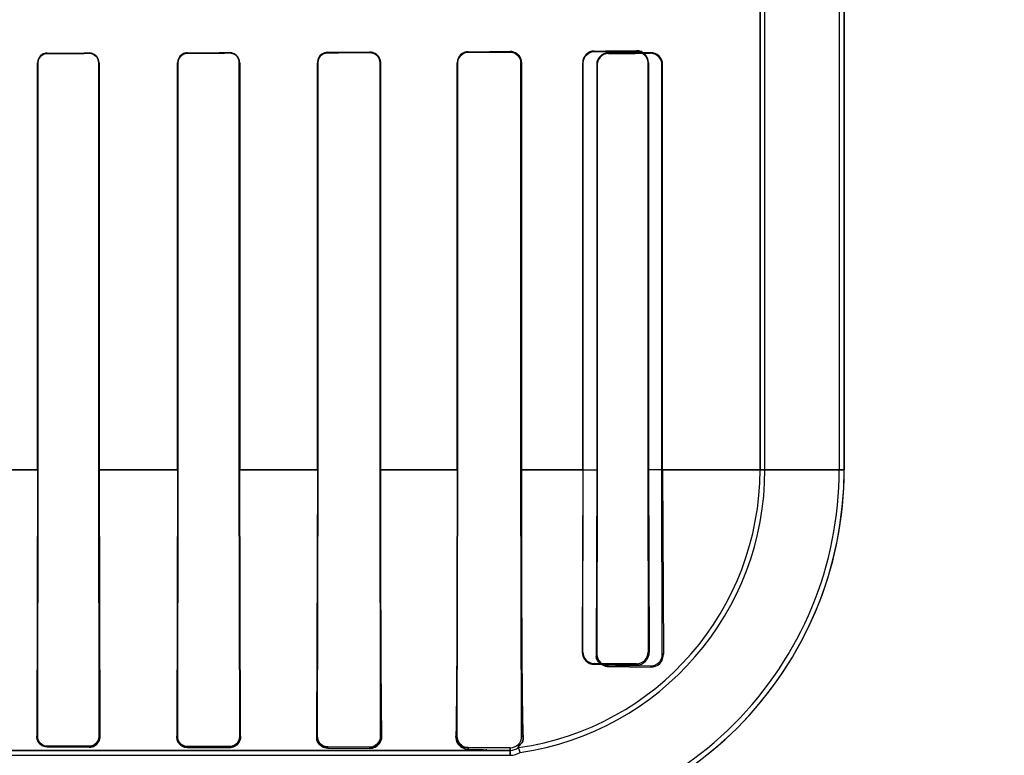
# Model space of a CAD drawing. Header units: millimetres. Extents: x 0 to 297, y 0 to 210.
# Tile 431 of 499: x 242.733 to 242.979, y 157.09 to 157.274. Entities that reach past the tile are written whole.
import ezdxf

# ---------------------------------------------------------------- set-up
doc = ezdxf.new("R2010")
doc.units = ezdxf.units.MM
doc.header["$LTSCALE"] = 16.335
doc.layers.get('0').update_dxf_attribs({"linetype": 'CONTINUOUS'})
for name, color, linetype in [('AXES_REF', 7, 'CONTINUOUS'), ('INTFCLR_1', 7, 'CONTINUOUS'), ('INTFCLR_72935', 7, 'CONTINUOUS')]:
    doc.layers.add(name, color=color, linetype=linetype)

msp = doc.modelspace()

# ---------------------------------------------------------------- linework, layer by layer
at = {"color": 7, "linetype": 'Continuous'}
for radius in [6.787079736, 6.7865, 6.743039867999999]:
    msp.add_circle((241.4889109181, 154.7114647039), radius, dxfattribs=at)
for radius, start, end in [(6.72, 278.2771290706, 261.7228709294), (6.874, 113.0826918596, 346.8308908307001)]:
    msp.add_arc((241.4889109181, 154.7114647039), radius, start, end, dxfattribs=at)
at = {"layer": 'AXES_REF', "color": 9, "linetype": 'Continuous'}
msp.add_circle((241.4889109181, 154.7114647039), 4.150003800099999, dxfattribs=at)
msp.add_arc((241.4889109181, 154.7114647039), 6.191158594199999, 94.4118118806, 85.5881881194, dxfattribs=at)
at = {"layer": 'INTFCLR_1', "color": 6, "linetype": 'Continuous'}
for p, q in [((242.9379587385, 159.0304665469), (242.9379587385, 157.1614547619)), ((242.9391930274, 159.0304547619), (242.9391930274, 157.1614547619)), ((242.9181930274, 157.2787682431), (242.9181930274, 157.1614547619)), ((242.9194273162, 157.1614547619), (242.9194273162, 157.2787682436)), ((242.7379555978, 157.2629547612), (242.7379555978, 157.1614547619)), ((242.7380396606, 157.2629547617), (242.7380396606, 157.1614547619)), ((242.7532040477, 157.1614547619), (242.7532040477, 157.2629547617)), ((242.7532908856, 157.1614547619), (242.7532908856, 157.2629547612)), ((242.7728742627, 157.2629547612), (242.7728742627, 157.1614547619)), ((242.7729644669, 157.2629547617), (242.7729644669, 157.1614547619)), ((242.7882878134, 157.1614547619), (242.7882878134, 157.2629547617)), ((242.7883821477, 157.1614547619), (242.7883821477, 157.2629547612)), ((242.8077697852, 157.2629547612), (242.8077697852, 157.1614547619)), ((242.8078692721, 157.2629547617), (242.8078692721, 157.1614547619)), ((242.8233942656, 157.1614547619), (242.8233942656, 157.2629547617)), ((242.8235003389, 157.1614547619), (242.8235003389, 157.2629547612)), ((242.8426329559, 157.2629547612), (242.8426329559, 157.1614547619)), ((242.8427477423, 157.2629547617), (242.8427477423, 157.1614547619)), ((242.8585322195, 157.1614547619), (242.8585322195, 157.2629547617)), ((242.8586591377, 157.1614547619), (242.8586591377, 157.2629547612)), ((242.8774417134, 157.2624668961), (242.8774417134, 157.1614547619)), ((242.8775869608, 157.2624668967), (242.8775869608, 157.1614547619)), ((242.8937220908, 157.1614547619), (242.8937220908, 157.2624668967)), ((242.8938995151, 157.1614547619), (242.8938995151, 157.2624668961)), ((242.7379555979, 157.1614547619), (242.7377558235, 157.0949547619)), ((242.7380396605, 157.1614547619), (242.7379236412, 157.0949547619)), ((242.7533240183, 157.0949547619), (242.7532040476, 157.1614547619)), ((242.7532908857, 157.1614547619), (242.7534994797, 157.0949547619)), ((242.7728742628, 157.1614547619), (242.7726545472, 157.0949547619)), ((242.772964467, 157.1614547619), (242.7728396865, 157.0949547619)), ((242.7884185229, 157.0949547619), (242.7882878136, 157.1614547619)), ((242.7886162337, 157.0949547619), (242.7883821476, 157.1614547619)), ((242.8077697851, 157.1614547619), (242.8075164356, 157.0949547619)), ((242.8078692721, 157.1614547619), (242.8077311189, 157.0949547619)), ((242.8235420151, 157.0949547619), (242.8233942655, 157.1614547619)), ((242.8427477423, 157.1614547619), (242.8425871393, 157.0949547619)), ((242.8587110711, 157.0949547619), (242.8585322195, 157.1614547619)), ((242.8774417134, 157.1614547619), (242.8772968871, 157.1154668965)), ((242.8775869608, 157.1614547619), (242.8775035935, 157.1154668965)), ((242.8938215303, 157.1154668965), (242.8937220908, 157.1614547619)), ((242.8938995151, 157.1614547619), (242.8941168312, 157.1154668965)), ((242.8803566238, 157.1125832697), (242.8908566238, 157.1125094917)), ((242.8803566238, 157.1123478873), (242.8908566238, 157.1122096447)), ((242.7403566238, 157.0925053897), (242.7508566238, 157.092481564)), ((242.7403566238, 157.0922992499), (242.7508566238, 157.092268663)), ((242.7753566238, 157.0924182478), (242.7858566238, 157.0923873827)), ((242.7753566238, 157.0921847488), (242.7858566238, 157.0921421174)), ((242.8103566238, 157.0923048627), (242.8208566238, 157.0922641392)), ((242.8103566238, 157.0920199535), (242.8208566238, 157.0919530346)), ((242.8453566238, 157.0921524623), (242.8558566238, 157.0920951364)), ((242.858387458, 157.0909537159), (242.8579304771, 157.0921353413)), ((242.6807931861, 157.0902204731), (242.8558566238, 157.0902204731)), ((242.8558566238, 157.0914547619), (242.8481930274, 157.0914547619))]:
    msp.add_line(p, q, dxfattribs=at)
at = {"layer": 'INTFCLR_1', "color": 9, "linetype": 'Continuous'}
for p, q in [((242.7403566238, 157.2652761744), (242.7403566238, 157.2653607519)), ((242.7508566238, 157.2653835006), (242.7508566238, 157.2652972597)), ((242.7753566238, 157.2653527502), (242.7753566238, 157.2654437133)), ((242.7858566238, 157.2654729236), (242.7858566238, 157.2653794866)), ((242.8103566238, 157.2654498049), (242.8103566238, 157.2655504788)), ((242.8208566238, 157.2655884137), (242.8208566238, 157.2654837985)), ((242.8453566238, 157.2655740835), (242.8453566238, 157.2656909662)), ((242.8558566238, 157.2657425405), (242.8558566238, 157.2656184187)), ((242.8803566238, 157.2652517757), (242.8803566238, 157.26540193)), ((242.8908566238, 157.2654830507), (242.8908566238, 157.2653139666)), ((242.7379555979, 157.2629547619), (242.7380396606, 157.2629547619)), ((242.7532040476, 157.2629547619), (242.7532908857, 157.2629547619)), ((242.7728742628, 157.2629547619), (242.772964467, 157.2629547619)), ((242.7882878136, 157.2629547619), (242.7883821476, 157.2629547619)), ((242.8077697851, 157.2629547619), (242.8078692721, 157.2629547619)), ((242.8233942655, 157.2629547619), (242.8235003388, 157.2629547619)), ((242.8426329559, 157.2629547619), (242.8427477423, 157.2629547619)), ((242.8585322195, 157.2629547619), (242.8586591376, 157.2629547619)), ((242.8774417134, 157.2624668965), (242.8775869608, 157.2624668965)), ((242.8937220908, 157.2624668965), (242.8938995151, 157.2624668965)), ((242.7181405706, 157.1614532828), (242.7380433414, 157.1614532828)), ((242.753206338, 157.1614532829), (242.772964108, 157.1614532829)), ((242.7882875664, 157.1614532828), (242.807869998, 157.1614532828)), ((242.8233947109, 157.1614532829), (242.8427470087, 157.1614532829)), ((242.8585317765, 157.1614532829), (242.8775870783, 157.1614532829)), ((242.8937208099, 157.1614532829), (242.9391930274, 157.1614532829)), ((242.8775035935, 157.1154668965), (242.8772968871, 157.1154668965)), ((242.8941168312, 157.1154668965), (242.8938215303, 157.1154668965)), ((242.8803566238, 157.1123478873), (242.8803566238, 157.1125832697)), ((242.8908566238, 157.1125094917), (242.8908566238, 157.1122096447)), ((242.7379236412, 157.0949547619), (242.7377558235, 157.0949547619)), ((242.7534994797, 157.0949547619), (242.7533240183, 157.0949547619)), ((242.7728396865, 157.0949547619), (242.7726545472, 157.0949547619)), ((242.7886162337, 157.0949547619), (242.7884185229, 157.0949547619)), ((242.8077311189, 157.0949547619), (242.8075164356, 157.0949547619)), ((242.823781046, 157.0949547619), (242.8235420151, 157.0949547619)), ((242.8425871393, 157.0949547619), (242.8423092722, 157.0949547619)), ((242.8587110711, 157.0949547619), (242.8590679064, 157.0949547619)), ((242.7403566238, 157.0922992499), (242.7403566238, 157.0925053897)), ((242.7508566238, 157.092481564), (242.7508566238, 157.092268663)), ((242.7753566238, 157.0921847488), (242.7753566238, 157.0924182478)), ((242.7858566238, 157.0923873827), (242.7858566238, 157.0921421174)), ((242.8103566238, 157.0920199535), (242.8103566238, 157.0923048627)), ((242.8208566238, 157.0922641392), (242.8208566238, 157.0919530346)), ((242.8453566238, 157.0917065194), (242.8453566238, 157.0921524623)), ((242.8558566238, 157.0920951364), (242.8558566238, 157.0902204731)), ((242.8481930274, 157.0914547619), (242.6807931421, 157.0914547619))]:
    msp.add_line(p, q, dxfattribs=at)
at = {"layer": 'INTFCLR_1', "color": 7, "linetype": 'Continuous'}
for p, q in [((242.8441790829, 157.0919814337), (242.843754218, 157.0922162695)), ((242.844647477, 157.0918105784), (242.8441790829, 157.0919814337)), ((242.8453566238, 157.0917065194), (242.844647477, 157.0918105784))]:
    msp.add_line(p, q, dxfattribs=at)
for points in [[(242.8558566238, 157.2657425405), (242.8559647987, 157.2657410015), (242.8560699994, 157.2657354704), (242.8561720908, 157.2657262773), (242.8562705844, 157.2657138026), (242.8563657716, 157.2656983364), (242.8564587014, 157.2656799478), (242.8565496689, 157.2656587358), (242.8566382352, 157.2656349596), (242.8567243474, 157.2656088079)], [(242.8567094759, 157.2654821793), (242.8566219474, 157.2655096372), (242.8565324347, 157.2655343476), (242.8564410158, 157.2655561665), (242.8563478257, 157.265574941), (242.856252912, 157.2655905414), (242.8561562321, 157.2656028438), (242.856057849, 157.2656116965), (242.8559579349, 157.2656169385), (242.8558566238, 157.2656184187)], [(242.8917132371, 157.2651877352), (242.8916290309, 157.2652122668), (242.8915421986, 157.2652346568), (242.891452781, 157.2652547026), (242.8913611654, 157.2652721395), (242.8912670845, 157.2652868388), (242.8911696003, 157.2652986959), (242.8910684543, 157.2653074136), (242.8909640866, 157.2653126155), (242.8908566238, 157.2653139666)], [(242.7380345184, 157.093743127), (242.7379814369, 157.0938555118), (242.7379319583, 157.0939748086), (242.7378868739, 157.0941009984), (242.7378466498, 157.0942353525), (242.7378126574, 157.0943763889), (242.7377864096, 157.0945196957), (242.7377682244, 157.0946634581), (242.7377579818, 157.0948086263), (242.7377558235, 157.0949547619)], [(242.7379236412, 157.0949547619), (242.7379251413, 157.0948578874), (242.7379305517, 157.0947603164), (242.7379399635, 157.0946622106), (242.7379534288, 157.094563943), (242.7379710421, 157.0944654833), (242.7379930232, 157.094366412), (242.7380195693, 157.0942667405), (242.7380507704, 157.0941668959), (242.738086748, 157.0940671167)], [(242.7886162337, 157.0949547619), (242.788616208, 157.0948647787), (242.7886132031, 157.0947737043), (242.7886071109, 157.0946816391), (242.7885978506, 157.0945889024), (242.7885853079, 157.0944953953), (242.7885692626, 157.0944006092), (242.7885495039, 157.094304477), (242.7885259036, 157.0942073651), (242.7884983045, 157.0941094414)]]:
    msp.add_lwpolyline(points, dxfattribs=at)
at = {"layer": 'INTFCLR_1', "color": 6, "linetype": 'Continuous'}
for centre, radius, start, end in [((242.8803770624, 157.2624666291), 0.0029353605, 90.39894577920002, 179.9947875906), ((242.8908827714, 157.2624663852), 0.0030167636, 0.009703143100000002, 90.49661124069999), ((242.8481930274, 157.1614547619), 0.091, 269.9999999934, 359.9999999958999), ((242.8481930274, 157.1614547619), 0.08976571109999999, 269.9999996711, 2.894e-07), ((242.8481930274, 157.1614547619), 0.07, 277.996142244, 360), ((242.8481930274, 157.1614547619), 0.0712342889, 278.2279236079, 3.647e-07), ((242.8803754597, 157.1154550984), 0.0028718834, 179.7646219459, 269.6242122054), ((242.890913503, 157.115412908), 0.003203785, 268.9827272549, 0.9655642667), ((242.8908790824, 157.1154518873), 0.002942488, 269.5626850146, 0.2922570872), ((242.820867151, 157.0949389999), 0.0026748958, 269.7745082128, 0.3376198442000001), ((242.8558726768, 157.0949335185), 0.0028384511, 269.6759563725, 0.4288123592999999), ((242.8558566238, 157.0949547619), 0.0035, 269.9999999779, 306.3367162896), ((242.8558566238, 157.0949547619), 0.0047342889, 270.0000023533, 302.3151234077)]:
    msp.add_arc(centre, radius, start, end, dxfattribs=at)
for centre, major_axis, ratio, start_param, end_param in [((242.5531066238, 157.2664547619), (0.3650864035, 0), 0.0034906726, -1.0322457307, -0.9983944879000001), ((242.5531066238, 157.2664547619), (0.3860864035, 0), 0.0034906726, -1.0644388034, -1.0330623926), ((242.5531066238, 157.2664547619), (0.3650864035, 0), 0.0034906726, -0.9162996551, -0.8795209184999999), ((242.5531066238, 157.2664547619), (0.3860864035, 0), 0.0034906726, -0.9573995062, -0.9237350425), ((242.5531066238, 157.2664547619), (0.3650864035, 0), 0.0034906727, -0.7888979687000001, -0.7475038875), ((242.5531066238, 157.2664547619), (0.3860864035, 0), 0.0034906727, -0.8415583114, -0.8044638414), ((242.5531066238, 157.2664547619), (0.3650864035, 0), 0.0034906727, -0.642674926, -0.5930216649), ((242.5531066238, 157.2664547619), (0.3860864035, 0), 0.0034906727, -0.7121557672, -0.6694696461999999), ((242.5531066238, 157.2659668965), (0.3650864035, 0), 0.0034906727, -0.4592997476, -0.3894356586), ((242.5531066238, 157.2659668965), (0.3860864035, 0), 0.0034906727, -0.5593349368, -0.5057648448)]:
    msp.add_ellipse(centre, major_axis=major_axis, ratio=ratio, start_param=start_param, end_param=end_param, dxfattribs=at)
for points, knots in [([(242.7403566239, 157.2653607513), (242.7397763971, 157.2653595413), (242.7385061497, 157.2648828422), (242.7379555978, 157.2636003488), (242.7379555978, 157.2629547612)], [0, 0, 0, 0, 0.4733403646, 1, 1, 1, 1]), ([(242.7403566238, 157.2652761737), (242.7398830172, 157.2652752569), (242.738674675, 157.2649087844), (242.7380396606, 157.2636603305), (242.7380396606, 157.2629547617)], [0, 0, 0, 0, 0.4016426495, 1, 1, 1, 1]), ([(242.7532908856, 157.2629547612), (242.7532908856, 157.2634740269), (242.7528837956, 157.2647469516), (242.7515754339, 157.2653851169), (242.7508566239, 157.2653835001)], [0, 0, 0, 0, 0.4194129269, 1, 1, 1, 1]), ([(242.7532040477, 157.2629547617), (242.7532040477, 157.2634596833), (242.7528071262, 157.2646881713), (242.7515459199, 157.2652986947), (242.7508566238, 157.2652972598)], [0, 0, 0, 0, 0.4228048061, 1, 1, 1, 1]), ([(242.7753566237, 157.2654437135), (242.7748853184, 157.2654424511), (242.7735985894, 157.2650858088), (242.7728742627, 157.2637444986), (242.7728742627, 157.2629547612)], [0, 0, 0, 0, 0.3737433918, 1, 1, 1, 1]), ([(242.7753566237, 157.2653527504), (242.7749081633, 157.2653516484), (242.7736695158, 157.2650138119), (242.7729644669, 157.2637209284), (242.7729644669, 157.2629547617)], [0, 0, 0, 0, 0.3692172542, 1, 1, 1, 1]), ([(242.7883821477, 157.2629547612), (242.7883821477, 157.263474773), (242.7879791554, 157.2647910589), (242.7866196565, 157.2654751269), (242.7858566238, 157.2654729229)], [0, 0, 0, 0, 0.4052942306, 1, 1, 1, 1]), ([(242.7882878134, 157.2629547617), (242.7882878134, 157.2634633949), (242.7878915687, 157.2647323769), (242.7865837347, 157.2653814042), (242.7858566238, 157.2653794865)], [0, 0, 0, 0, 0.4115999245, 1, 1, 1, 1]), ([(242.8103566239, 157.2655504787), (242.8098370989, 157.2655486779), (242.8084901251, 157.26514719), (242.8077697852, 157.2637518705), (242.8077697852, 157.2629547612)], [0, 0, 0, 0, 0.3945870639, 1, 1, 1, 1]), ([(242.8103566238, 157.2654498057), (242.8098379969, 157.2654481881), (242.8085384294, 157.2650432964), (242.8078692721, 157.2637032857), (242.8078692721, 157.2629547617)], [0, 0, 0, 0, 0.4092870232, 1, 1, 1, 1]), ([(242.8235003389, 157.2629547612), (242.8235003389, 157.2634586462), (242.8231207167, 157.2648277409), (242.8216925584, 157.2655915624), (242.8208566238, 157.2655884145)], [0, 0, 0, 0, 0.3760825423, 1, 1, 1, 1]), ([(242.8233942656, 157.2629547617), (242.8233942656, 157.26346045), (242.8230080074, 157.2647799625), (242.8216389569, 157.2654864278), (242.8208566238, 157.2654837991)], [0, 0, 0, 0, 0.392607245, 1, 1, 1, 1]), ([(242.8453566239, 157.2656909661), (242.8448520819, 157.2656886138), (242.8434427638, 157.2653079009), (242.8426329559, 157.2638338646), (242.8426329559, 157.2629547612)], [0, 0, 0, 0, 0.3646494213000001, 1, 1, 1, 1]), ([(242.8453566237, 157.265574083), (242.8448920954, 157.2655722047), (242.8435464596, 157.265226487), (242.8427477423, 157.2638135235), (242.8427477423, 157.2629547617)], [0, 0, 0, 0, 0.3510422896, 1, 1, 1, 1]), ([(242.8803566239, 157.2652517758), (242.879815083, 157.2652487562), (242.8783756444, 157.2648321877), (242.8775869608, 157.26333519), (242.8775869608, 157.2624668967)], [0, 0, 0, 0, 0.3841204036, 1, 1, 1, 1]), ([(242.8235003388, 157.1614547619), (242.8235003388, 157.1600500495), (242.8235007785, 157.1572425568), (242.8235027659, 157.1530368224), (242.8235060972, 157.1488387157), (242.8235107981, 157.1446598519), (242.8235169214, 157.1404985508), (242.82352451, 157.1363702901), (242.8235336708, 157.1322651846), (242.8235444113, 157.1282315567), (242.8235569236, 157.1242430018), (242.8235712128, 157.120351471), (242.8235875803, 157.1165341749), (242.8236060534, 157.1128443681), (242.8236269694, 157.1092861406), (242.823650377, 157.1059218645), (242.82367651, 157.1027858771), (242.8237057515, 157.0999046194), (242.8237387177, 157.0973201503), (242.8237657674, 157.0956989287), (242.823781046, 157.0949547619)], [0, 0, 0, 0, 0.0633693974, 0.1266516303, 0.1897291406, 0.2527544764, 0.3151686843, 0.377453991, 0.4389889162, 0.5003586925, 0.5594196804, 0.6189215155, 0.6759146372, 0.731627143, 0.7853781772, 0.8364361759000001, 0.8834000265, 0.9268537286, 0.9664220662, 1, 1, 1, 1]), ([(242.8426329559, 157.1614547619), (242.8426329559, 157.1607926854), (242.8426328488, 157.1594683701), (242.8426323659, 157.1574814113), (242.8426315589, 157.1554933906), (242.8426304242, 157.1535037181), (242.842628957, 157.1515120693), (242.842627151, 157.1495179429), (242.8426249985, 157.1475212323), (242.8426224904, 157.1455215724), (242.8426196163, 157.1435191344), (242.8426163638, 157.1415138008), (242.84261272, 157.1395061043), (242.8426086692, 157.1374962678), (242.8426041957, 157.1354852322), (242.8425992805, 157.1334736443), (242.8425939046, 157.1314629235), (242.842588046, 157.1294542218), (242.8425816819, 157.1274494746), (242.8425747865, 157.1254504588), (242.8425673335, 157.1234596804), (242.8425592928, 157.1214796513), (242.8425506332, 157.1195134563), (242.8425413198, 157.1175643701), (242.842531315, 157.1156360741), (242.8425205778, 157.1137327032), (242.8425090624, 157.1118586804), (242.8424967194, 157.1100190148), (242.8424834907, 157.1082187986), (242.8424693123, 157.1064637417), (242.8424541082, 157.1047599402), (242.8424378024, 157.1031146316), (242.8424202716, 157.1015342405), (242.8424014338, 157.1000255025), (242.8423700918, 157.0978400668), (242.8423402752, 157.0961584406), (242.8423092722, 157.0949547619)], [0, 0, 0, 0, 0.0298673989, 0.0597421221, 0.08963510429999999, 0.119550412, 0.1494996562, 0.1794817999, 0.2095088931, 0.2395747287, 0.2696899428, 0.2998423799, 0.3300388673, 0.3602607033, 0.390509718, 0.4207603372, 0.4510071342, 0.4812170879, 0.5113766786, 0.5414451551, 0.571396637, 0.6011847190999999, 0.6307683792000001, 0.6600959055, 0.6891123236, 0.7177582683, 0.7459615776, 0.7736542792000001, 0.8007505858, 0.8271745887, 0.8528304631, 0.8776150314, 0.9014008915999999, 0.9241289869, 0.9456819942, 1, 1, 1, 1]), ([(242.8586591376, 157.1614547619), (242.8586591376, 157.160837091), (242.8586592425, 157.159601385), (242.8586597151, 157.1577468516), (242.8586605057, 157.155890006), (242.8586616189, 157.1540296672), (242.8586630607, 157.1521647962), (242.8586648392, 157.1502943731), (242.8586669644, 157.1484175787), (242.858669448, 157.1465335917), (242.8586723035, 157.1446418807), (242.8586755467, 157.1427418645), (242.8586791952, 157.1408333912), (242.858683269, 157.1389162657), (242.8586877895, 157.1369908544), (242.8586927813, 157.1350574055), (242.8586982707, 157.1331168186), (242.8587042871, 157.1311699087), (242.8587108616, 157.1292182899), (242.8587180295, 157.1272634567), (242.8587258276, 157.1253077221), (242.8587342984, 157.1233532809), (242.8587434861, 157.1214032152), (242.8587534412, 157.1194606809), (242.8587642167, 157.1175297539), (242.8587758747, 157.1156143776), (242.8587884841, 157.1137191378), (242.8588021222, 157.111849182), (242.8588168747, 157.1100104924), (242.85883285, 157.1082084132), (242.8588501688, 157.1064497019), (242.8588689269, 157.1047462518), (242.8588891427, 157.1031163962), (242.8589107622, 157.1015821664), (242.8589398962, 157.0997733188), (242.8589833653, 157.0975770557), (242.8590307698, 157.0958555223), (242.8590679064, 157.0949547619)], [0, 0, 0, 0, 0.0278636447, 0.055743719, 0.0836595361, 0.1116274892, 0.1396651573, 0.1677854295, 0.1960038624, 0.2243289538, 0.2527737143, 0.2813406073, 0.3100403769, 0.3388666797, 0.3678239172, 0.3968975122, 0.4260864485, 0.4553657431, 0.484724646, 0.5141260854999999, 0.5435504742, 0.5729501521, 0.6022933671, 0.6315205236, 0.6605806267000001, 0.689400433, 0.7179263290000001, 0.7460783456, 0.7737579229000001, 0.8008737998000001, 0.8273748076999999, 0.8530986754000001, 0.8777224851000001, 0.9009045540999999, 0.9223159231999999, 0.9593314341, 1, 1, 1, 1]), ([(242.7508566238, 157.092481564), (242.7513218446, 157.092480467), (242.7526034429, 157.09282703), (242.7533275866, 157.0941658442), (242.7533240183, 157.0949547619)], [0, 0, 0, 0, 0.3709467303, 1, 1, 1, 1]), ([(242.7728396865, 157.0949547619), (242.7728372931, 157.0944484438), (242.7732182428, 157.0931306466), (242.7745783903, 157.0924204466), (242.7753566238, 157.0924182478)], [0, 0, 0, 0, 0.3941611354, 1, 1, 1, 1]), ([(242.7858566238, 157.0923873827), (242.7863277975, 157.0923859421), (242.7876560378, 157.0927332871), (242.7884226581, 157.0941248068), (242.7884185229, 157.0949547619)], [0, 0, 0, 0, 0.3621250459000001, 1, 1, 1, 1]), ([(242.8077311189, 157.0949547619), (242.8077283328, 157.0944300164), (242.8081212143, 157.0930550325), (242.8095407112, 157.0923078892), (242.8103566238, 157.0923048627)], [0, 0, 0, 0, 0.3914106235, 1, 1, 1, 1]), ([(242.8579304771, 157.0921353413), (242.8574448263, 157.0920671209), (242.8592964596, 157.093604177), (242.8590902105, 157.0944137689), (242.8590679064, 157.0949547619)], [0, 0, 0, 0, 0.4752712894, 1, 1, 1, 1]), ([(242.8453566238, 157.0917065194), (242.8458265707, 157.0916983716), (242.8469851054, 157.0916805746), (242.8481960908, 157.0916367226), (242.8510108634, 157.0916156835), (242.8488049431, 157.0914547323), (242.8481930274, 157.0914547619)], [0, 0, 0, 0, 0.2167826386, 0.5038179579, 0.7177707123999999, 1, 1, 1, 1])]:
    msp.add_open_spline(points, degree=3, knots=knots, dxfattribs=at)
at = {"layer": 'INTFCLR_1', "color": 7, "linetype": 'Continuous'}
for points, knots in [([(242.8586591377, 157.2629547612), (242.8586591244, 157.2635155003), (242.858229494, 157.2649772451), (242.8567173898, 157.2657318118), (242.8558566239, 157.265742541)], [0, 0, 0, 0, 0.3944500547, 1, 1, 1, 1]), ([(242.8585322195, 157.2629547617), (242.8585323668, 157.263418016), (242.8581938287, 157.2647974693), (242.8567445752, 157.2656034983), (242.8558566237, 157.2656184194)], [0, 0, 0, 0, 0.3428133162, 1, 1, 1, 1]), ([(242.8567243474, 157.2656088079), (242.8572689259, 157.2654337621), (242.8582792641, 157.2647165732), (242.8586591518, 157.2635341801), (242.8586591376, 157.2629547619)], [0, 0, 0, 0, 0.4967874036, 1, 1, 1, 1]), ([(242.8937220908, 157.2624668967), (242.8937218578, 157.2629534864), (242.8933682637, 157.2644252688), (242.8918150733, 157.2653077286), (242.8908566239, 157.2653139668)], [0, 0, 0, 0, 0.336726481, 1, 1, 1, 1]), ([(242.877296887, 157.1154668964), (242.8772925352, 157.1148464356), (242.8776326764, 157.1137342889), (242.8788454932, 157.1126228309), (242.8798381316, 157.112357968), (242.8803566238, 157.1123478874)], [0, 0, 0, 0, 0.3883330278, 0.6754335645, 1, 1, 1, 1]), ([(242.7377558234, 157.0949547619), (242.7377600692, 157.0944612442), (242.738090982, 157.0930934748), (242.7395159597, 157.0923067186), (242.7403566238, 157.0922992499)], [0, 0, 0, 0, 0.3699023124, 1, 1, 1, 1]), ([(242.7379252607, 157.0949537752), (242.7379229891, 157.0944564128), (242.7383007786, 157.0931827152), (242.7396139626, 157.0925043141), (242.7403579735, 157.0925050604)], [0, 0, 0, 0, 0.4006573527, 1, 1, 1, 1]), ([(242.7508566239, 157.092268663), (242.7513070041, 157.092269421), (242.7522440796, 157.0925136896), (242.75326573, 157.0935407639), (242.7535020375, 157.0944930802), (242.7534994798, 157.0949547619)], [0, 0, 0, 0, 0.3259553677, 0.6658605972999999, 1, 1, 1, 1]), ([(242.7726545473, 157.0949547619), (242.7726590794, 157.0945045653), (242.7728678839, 157.0935570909), (242.7738833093, 157.0924692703), (242.774867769, 157.0921903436), (242.7753566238, 157.0921847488)], [0, 0, 0, 0, 0.3175803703, 0.6551440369, 1, 1, 1, 1]), ([(242.7858566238, 157.0921421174), (242.7863146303, 157.0921421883), (242.7872515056, 157.0923810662), (242.7883438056, 157.0934154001), (242.7886206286, 157.0944299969), (242.7886162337, 157.0949547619)], [0, 0, 0, 0, 0.3169544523, 0.6368338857, 1, 1, 1, 1]), ([(242.8075164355, 157.0949547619), (242.8075236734, 157.0944444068), (242.8077563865, 157.0934463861), (242.808832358, 157.0923218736), (242.8098347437, 157.0920277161), (242.8103566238, 157.0920199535)], [0, 0, 0, 0, 0.3412139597, 0.6510771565, 1, 1, 1, 1]), ([(242.8208566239, 157.0919530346), (242.8213129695, 157.0919508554), (242.8222598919, 157.0921808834), (242.8234577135, 157.0932318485), (242.8237895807, 157.0943497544), (242.8237810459, 157.0949547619)], [0, 0, 0, 0, 0.2969379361, 0.6062951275, 1, 1, 1, 1]), ([(242.8423092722, 157.0949547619), (242.842331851, 157.0944909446), (242.8424770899, 157.0935223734), (242.8435089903, 157.0921888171), (242.8446815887, 157.0917246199), (242.8453566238, 157.0917065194)], [0, 0, 0, 0, 0.285787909, 0.5844097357, 1, 1, 1, 1]), ([(242.8425855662, 157.0949529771), (242.8425766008, 157.0943472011), (242.8430531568, 157.0928839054), (242.8445429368, 157.0921533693), (242.845356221, 157.0921518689)], [0, 0, 0, 0, 0.4269117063, 1, 1, 1, 1]), ([(242.738086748, 157.0940671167), (242.738257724, 157.0936233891), (242.7388863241, 157.0928113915), (242.7398707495, 157.0925064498), (242.7403566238, 157.0925053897)], [0, 0, 0, 0, 0.4946186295, 1, 1, 1, 1])]:
    msp.add_open_spline(points, degree=3, knots=knots, dxfattribs=at)
for points in [[(242.878259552, 157.113198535), (242.8778070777, 157.1136286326), (242.8773506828, 157.1142147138), (242.8773559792, 157.1148389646)], [(242.8803566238, 157.1123478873), (242.8797804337, 157.1123542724), (242.87911979, 157.112451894), (242.8787021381, 157.1128488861)], [(242.7534994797, 157.0949547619), (242.7535059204, 157.0944894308), (242.7534127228, 157.0939875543), (242.7531508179, 157.0936028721)], [(242.823781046, 157.0949547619), (242.8237909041, 157.0944760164), (242.8237347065, 157.0939465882), (242.8234596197, 157.0935546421)], [(242.8425871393, 157.0949547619), (242.8425837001, 157.0944190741), (242.8427479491, 157.0938615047), (242.843041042, 157.0934130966)], [(242.7530390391, 157.0934238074), (242.7527881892, 157.0930554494), (242.7524778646, 157.0925428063), (242.7520322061, 157.0925441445)], [(242.7736131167, 157.0928348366), (242.7732288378, 157.0931632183), (242.7727707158, 157.0935953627), (242.7727782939, 157.0941007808)], [(242.7753566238, 157.0921847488), (242.7748788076, 157.0921867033), (242.7743399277, 157.0922622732), (242.7739766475, 157.0925726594)], [(242.8082459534, 157.0929841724), (242.8079346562, 157.0933350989), (242.8075868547, 157.0937630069), (242.807595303, 157.0942320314)], [(242.8103566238, 157.0920199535), (242.8098771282, 157.0920229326), (242.8092865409, 157.0920378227), (242.8089682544, 157.0923964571)], [(242.843041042, 157.0934130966), (242.8433220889, 157.0929831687), (242.8436945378, 157.0924097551), (242.8442081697, 157.0924069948)]]:
    msp.add_open_spline(points, degree=3, dxfattribs=at)
at = {"layer": 'INTFCLR_72935', "color": 6, "linetype": 'Continuous'}
for p, q in [((242.9379587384, 159.0304783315), (242.9379587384, 157.1614547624)), ((242.9391930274, 157.1614547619), (242.9391930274, 159.0304547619)), ((242.919427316, 157.1614547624), (242.919427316, 157.2820712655)), ((242.9181930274, 157.1614547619), (242.9181930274, 157.2808181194)), ((242.737955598, 157.1614547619), (242.737955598, 157.2629547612)), ((242.7380396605, 157.1614547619), (242.7380396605, 157.2629547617)), ((242.7532040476, 157.2629547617), (242.7532040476, 157.1614547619)), ((242.7532908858, 157.2629547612), (242.7532908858, 157.1614547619)), ((242.7728742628, 157.1614547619), (242.7728742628, 157.2629547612)), ((242.7729644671, 157.1614547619), (242.7729644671, 157.2629547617)), ((242.7882878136, 157.2629547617), (242.7882878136, 157.1614547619)), ((242.7883821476, 157.2629547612), (242.7883821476, 157.1614547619)), ((242.8077697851, 157.1614547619), (242.8077697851, 157.2629547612)), ((242.8078692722, 157.1614547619), (242.8078692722, 157.2629547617)), ((242.8233942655, 157.2629547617), (242.8233942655, 157.1614547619)), ((242.8235003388, 157.2629547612), (242.8235003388, 157.1614547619)), ((242.842632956, 157.1614547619), (242.842632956, 157.2629547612)), ((242.8427477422, 157.1614547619), (242.8427477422, 157.2629547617)), ((242.8585322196, 157.2629547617), (242.8585322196, 157.1614547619)), ((242.8586591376, 157.2629547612), (242.8586591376, 157.1614547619)), ((242.8739646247, 157.1614547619), (242.8739646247, 157.2629547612)), ((242.8741054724, 157.1614547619), (242.8741054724, 157.2629547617)), ((242.8901995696, 157.2629547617), (242.8901995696, 157.1614547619)), ((242.8903686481, 157.2629547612), (242.8903686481, 157.1614547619)), ((242.7379555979, 157.1614547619), (242.7377558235, 157.0949547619)), ((242.7379236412, 157.0949547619), (242.7380396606, 157.1614547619)), ((242.7532040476, 157.1614547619), (242.7533240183, 157.0949547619)), ((242.7532908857, 157.1614547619), (242.7534994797, 157.0949547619)), ((242.7728742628, 157.1614547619), (242.7726545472, 157.0949547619)), ((242.7728396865, 157.0949547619), (242.772964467, 157.1614547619)), ((242.7882878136, 157.1614547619), (242.7884185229, 157.0949547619)), ((242.7886162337, 157.0949547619), (242.7883821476, 157.1614547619)), ((242.8077697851, 157.1614547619), (242.8075164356, 157.0949547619)), ((242.8077311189, 157.0949547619), (242.8078692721, 157.1614547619)), ((242.8233942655, 157.1614547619), (242.8235420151, 157.0949547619)), ((242.8425871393, 157.0949547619), (242.8427477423, 157.1614547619)), ((242.8585322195, 157.1614547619), (242.8587110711, 157.0949547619)), ((242.8739646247, 157.161454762), (242.8738305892, 157.1159547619)), ((242.874026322, 157.1159547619), (242.8741054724, 157.161454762)), ((242.8901995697, 157.161454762), (242.8902926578, 157.1159547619)), ((242.8903686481, 157.161454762), (242.8905557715, 157.1159547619)), ((242.8873566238, 157.1130257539), (242.8768566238, 157.1130955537)), ((242.7508566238, 157.092481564), (242.7403566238, 157.0925053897)), ((242.7403566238, 157.0922992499), (242.7508566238, 157.092268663)), ((242.7858566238, 157.0923873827), (242.7753566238, 157.0924182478)), ((242.7753566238, 157.0921847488), (242.7858566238, 157.0921421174)), ((242.8208566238, 157.0922641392), (242.8103566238, 157.0923048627)), ((242.8103566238, 157.0920199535), (242.8208566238, 157.0919530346)), ((242.8558566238, 157.0920951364), (242.8453566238, 157.0921524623)), ((242.858387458, 157.0909537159), (242.8579304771, 157.0921353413)), ((242.8481930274, 157.0914547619), (242.8558566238, 157.0914547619))]:
    msp.add_line(p, q, dxfattribs=at)
at = {"layer": 'INTFCLR_72935', "color": 9, "linetype": 'Continuous'}
for p, q in [((242.7403566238, 157.2653607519), (242.7403566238, 157.2652761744)), ((242.7508566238, 157.2652972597), (242.7508566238, 157.2653835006)), ((242.7753566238, 157.2654437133), (242.7753566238, 157.2653527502)), ((242.7858566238, 157.2653794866), (242.7858566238, 157.2654729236)), ((242.8103566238, 157.2655504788), (242.8103566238, 157.2654498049)), ((242.8208566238, 157.2654837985), (242.8208566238, 157.2655884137)), ((242.8453566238, 157.2656909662), (242.8453566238, 157.2655740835)), ((242.8558566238, 157.2656184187), (242.8558566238, 157.2657425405)), ((242.8768566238, 157.2658657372), (242.8768566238, 157.2657204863)), ((242.8873566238, 157.2657802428), (242.8873566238, 157.2659421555)), ((242.7380396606, 157.2629547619), (242.7379555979, 157.2629547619)), ((242.7532908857, 157.2629547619), (242.7532040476, 157.2629547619)), ((242.772964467, 157.2629547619), (242.7728742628, 157.2629547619)), ((242.7883821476, 157.2629547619), (242.7882878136, 157.2629547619)), ((242.8078692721, 157.2629547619), (242.8077697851, 157.2629547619)), ((242.8235003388, 157.2629547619), (242.8233942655, 157.2629547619)), ((242.8427477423, 157.2629547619), (242.8426329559, 157.2629547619)), ((242.8586591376, 157.2629547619), (242.8585322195, 157.2629547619)), ((242.8741054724, 157.2629547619), (242.8739646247, 157.2629547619)), ((242.8903686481, 157.2629547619), (242.8901995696, 157.2629547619)), ((242.7380430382, 157.1614532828), (242.7181413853, 157.1614532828)), ((242.7729639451, 157.1614532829), (242.7532053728, 157.1614532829)), ((242.8078700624, 157.1614532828), (242.7882878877, 157.1614532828)), ((242.842746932, 157.1614532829), (242.8233943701, 157.1614532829)), ((242.8741055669, 157.1614532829), (242.8585320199, 157.1614532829)), ((242.9391930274, 157.1614532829), (242.8901982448, 157.1614532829)), ((242.8738305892, 157.1159547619), (242.874026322, 157.1159547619)), ((242.8902926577, 157.1159547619), (242.8905557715, 157.1159547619)), ((242.8768566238, 157.1130955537), (242.8768566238, 157.1128757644)), ((242.8873566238, 157.112758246), (242.8873566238, 157.1130257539)), ((242.7377558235, 157.0949547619), (242.7379236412, 157.0949547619)), ((242.7533240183, 157.0949547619), (242.7534994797, 157.0949547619)), ((242.7726545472, 157.0949547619), (242.7728396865, 157.0949547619)), ((242.7884185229, 157.0949547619), (242.7886162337, 157.0949547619)), ((242.8075164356, 157.0949547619), (242.8077311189, 157.0949547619)), ((242.8235420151, 157.0949547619), (242.823781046, 157.0949547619)), ((242.8423092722, 157.0949547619), (242.8425871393, 157.0949547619)), ((242.8590679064, 157.0949547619), (242.8587110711, 157.0949547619)), ((242.7403566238, 157.0925053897), (242.7403566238, 157.0922992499)), ((242.7508566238, 157.092268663), (242.7508566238, 157.092481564)), ((242.7753566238, 157.0924182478), (242.7753566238, 157.0921847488)), ((242.7858566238, 157.0921421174), (242.7858566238, 157.0923873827)), ((242.8103566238, 157.0923048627), (242.8103566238, 157.0920199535)), ((242.8208566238, 157.0919530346), (242.8208566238, 157.0922641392)), ((242.8453566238, 157.0921524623), (242.8453566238, 157.0917065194)), ((242.8558566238, 157.0902204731), (242.8558566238, 157.0920951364)), ((242.6807931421, 157.0914547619), (242.8481930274, 157.0914547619))]:
    msp.add_line(p, q, dxfattribs=at)
at = {"layer": 'INTFCLR_72935', "color": 7, "linetype": 'Continuous'}
for p, q in [((242.8437542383, 157.0922162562), (242.8441790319, 157.0919814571)), ((242.8441790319, 157.0919814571), (242.8446472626, 157.0918106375)), ((242.8446472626, 157.0918106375), (242.8453566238, 157.0917065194))]:
    msp.add_line(p, q, dxfattribs=at)
for points in [[(242.8217284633, 157.2654434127), (242.8216387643, 157.2654726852), (242.8215470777, 157.2654989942), (242.8214534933, 157.2655221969), (242.8213581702, 157.2655421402), (242.821261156, 157.2655587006), (242.8211623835, 157.2655717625), (242.821061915, 157.2655811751), (242.8209599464, 157.2655867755), (242.8208566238, 157.2655884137)], [(242.8567259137, 157.2656083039), (242.8566396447, 157.2656345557), (242.8565509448, 157.2656584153), (242.8564598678, 157.265679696), (242.8563668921, 157.2656981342), (242.8562716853, 157.2657136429), (242.856173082, 157.2657261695), (242.8560707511, 157.2657354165), (242.8559652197, 157.2657409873), (242.8558566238, 157.2657425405)], [(242.8558566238, 157.2656184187), (242.8559519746, 157.2656171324), (242.856048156, 157.2656123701), (242.8561450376, 157.2656040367), (242.8562432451, 157.2655919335), (242.8563418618, 157.2655760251), (242.8564384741, 157.2655567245), (242.8565322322, 157.2655343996), (242.8566238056, 157.2655090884), (242.8567131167, 157.2654809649)], [(242.8873566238, 157.2657802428), (242.887463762, 157.2657788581), (242.8875679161, 157.2657736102), (242.8876689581, 157.2657648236), (242.8877664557, 157.2657528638), (242.8878606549, 157.2657380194), (242.8879524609, 157.2657203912), (242.8880421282, 157.2657001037), (242.8881292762, 157.2656774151), (242.8882138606, 157.265652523)], [(242.7377558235, 157.0949547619), (242.7377566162, 157.0948474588), (242.7377617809, 157.0947405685), (242.7377712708, 157.0946342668), (242.7377849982, 157.0945289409), (242.7378029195, 157.0944245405), (242.7378251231, 157.0943205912), (242.7378516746, 157.0942170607), (242.737882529, 157.0941143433), (242.7379176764, 157.0940126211)], [(242.7380853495, 157.0940707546), (242.7380503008, 157.094168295), (242.7380195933, 157.0942666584), (242.7379932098, 157.0943656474), (242.7379710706, 157.0944653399), (242.7379532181, 157.0945652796), (242.7379397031, 157.0946644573), (242.7379303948, 157.094762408), (242.7379250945, 157.09485923), (242.7379236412, 157.0949547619)], [(242.7884984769, 157.0941100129), (242.7885260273, 157.0942078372), (242.7885496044, 157.0943049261), (242.7885693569, 157.0944011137), (242.7885854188, 157.0944961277), (242.7885979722, 157.094589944), (242.7886072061, 157.0946827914), (242.7886132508, 157.0947746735), (242.7886162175, 157.0948653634), (242.7886162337, 157.0949547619)]]:
    msp.add_lwpolyline(points, dxfattribs=at)
at = {"layer": 'INTFCLR_72935', "color": 6, "linetype": 'Continuous'}
for centre, radius, start, end in [((242.8768758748, 157.2629545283), 0.0029112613, 90.37887597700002, 179.9954171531), ((242.8873807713, 157.2629543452), 0.0029878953, 0.0079762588, 90.4630537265), ((242.8481930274, 157.1614547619), 0.091, 270.0000000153, 360), ((242.8481930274, 157.1614547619), 0.08976571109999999, 269.9999996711, 2.894e-07), ((242.8481930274, 157.1614547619), 0.07, 277.9961422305, 359.9999999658), ((242.8481930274, 157.1614547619), 0.0712342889, 278.227923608, 3.647e-07), ((242.8768863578, 157.1159314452), 0.0030558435, 179.5628180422, 269.4424892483), ((242.8768744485, 157.1159436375), 0.00284815, 179.7762100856, 269.6414200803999), ((242.8873998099, 157.1159140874), 0.0031561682, 269.2159847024, 0.7383953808), ((242.8873775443, 157.1159408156), 0.0029151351, 269.5888126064, 0.2741092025), ((242.8547448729, 154.6650711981), 2.447904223, 89.23666502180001, 89.4824441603), ((242.855872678, 157.0949335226), 0.0028384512, 269.6759334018, 0.4287279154), ((242.8558566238, 157.0949547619), 0.0035, 270.0000000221, 306.3367162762), ((242.8558566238, 157.0949547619), 0.0047342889, 270.0000023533, 302.3151234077)]:
    msp.add_arc(centre, radius, start, end, dxfattribs=at)
for major_axis, ratio, start_param, end_param in [((0.3650864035, 0), 0.0034906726, -1.0322457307, -0.9983944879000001), ((0.3860864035, 0), 0.0034906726, -1.0644388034, -1.0330623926), ((0.3650864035, 0), 0.0034906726, -0.9162996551, -0.8795209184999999), ((0.3860864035, 0), 0.0034906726, -0.9573995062, -0.9237350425), ((0.3650864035, 0), 0.0034906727, -0.7888979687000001, -0.7475038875), ((0.3860864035, 0), 0.0034906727, -0.8415583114, -0.8044638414), ((0.3650864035, 0), 0.0034906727, -0.642674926, -0.5930216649), ((0.3860864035, 0), 0.0034906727, -0.7121557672, -0.6694696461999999), ((0.3650864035, 0), 0.0034906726, -0.4804730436, -0.4139561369), ((0.3860864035, 0), 0.0034906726, -0.5761930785, -0.5241715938)]:
    msp.add_ellipse((242.5531066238, 157.2664547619), major_axis=major_axis, ratio=ratio, start_param=start_param, end_param=end_param, dxfattribs=at)
for points, knots in [([(242.7403566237, 157.2653607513), (242.7399047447, 157.2653598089), (242.7386609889, 157.2650196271), (242.737955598, 157.2637220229), (242.737955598, 157.2629547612)], [0, 0, 0, 0, 0.3706542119, 1, 1, 1, 1]), ([(242.7380396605, 157.2629547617), (242.7380396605, 157.2634619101), (242.738438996, 157.2646781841), (242.7396826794, 157.2652748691), (242.740356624, 157.2652761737)], [0, 0, 0, 0, 0.4293885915, 1, 1, 1, 1]), ([(242.7532908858, 157.2629547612), (242.7532908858, 157.263477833), (242.752880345, 157.2647519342), (242.7515719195, 157.265385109), (242.7508566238, 157.2653835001)], [0, 0, 0, 0, 0.4223875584, 1, 1, 1, 1]), ([(242.7508566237, 157.2652972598), (242.7514239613, 157.2652984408), (242.7526661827, 157.2648358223), (242.7532040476, 157.263583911), (242.7532040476, 157.2629547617)], [0, 0, 0, 0, 0.4741700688, 1, 1, 1, 1]), ([(242.7753566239, 157.2654437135), (242.7748731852, 157.2654424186), (242.7735836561, 157.265073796), (242.7728742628, 157.2637333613), (242.7728742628, 157.2629547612)], [0, 0, 0, 0, 0.3830624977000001, 1, 1, 1, 1]), ([(242.7729644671, 157.2629547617), (242.7729644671, 157.2634632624), (242.77336054, 157.2647160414), (242.7746462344, 157.2653510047), (242.7753566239, 157.2653527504)], [0, 0, 0, 0, 0.4171826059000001, 1, 1, 1, 1]), ([(242.7883821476, 157.2629547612), (242.7883821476, 157.2634742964), (242.7879804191, 157.2647909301), (242.7866202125, 157.2654751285), (242.7858566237, 157.2654729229)], [0, 0, 0, 0, 0.4048976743, 1, 1, 1, 1]), ([(242.7858566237, 157.2653794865), (242.7863296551, 157.2653807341), (242.7875922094, 157.2650254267), (242.7882878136, 157.2637151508), (242.7882878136, 157.2629547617)], [0, 0, 0, 0, 0.3835127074, 1, 1, 1, 1]), ([(242.8103566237, 157.2655504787), (242.8098287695, 157.265548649), (242.8084797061, 157.2651391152), (242.8077697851, 157.2637441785), (242.8077697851, 157.2629547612)], [0, 0, 0, 0, 0.400719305, 1, 1, 1, 1]), ([(242.8078692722, 157.2629547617), (242.8078692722, 157.2634617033), (242.808258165, 157.2647599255), (242.809597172, 157.2654474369), (242.810356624, 157.2654498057)], [0, 0, 0, 0, 0.4003021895, 1, 1, 1, 1]), ([(242.8208566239, 157.2654837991), (242.8213701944, 157.2654855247), (242.8226924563, 157.2650950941), (242.8233942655, 157.2637296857), (242.8233942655, 157.2629547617)], [0, 0, 0, 0, 0.398583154, 1, 1, 1, 1]), ([(242.8453566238, 157.2656909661), (242.8448414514, 157.2656885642), (242.8434298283, 157.2652972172), (242.842632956, 157.2638241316), (242.842632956, 157.2629547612)], [0, 0, 0, 0, 0.3720910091, 1, 1, 1, 1]), ([(242.8427477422, 157.2629547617), (242.8427477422, 157.2634495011), (242.8431177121, 157.2648034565), (242.8445253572, 157.2655707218), (242.8453566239, 157.265574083)], [0, 0, 0, 0, 0.373103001, 1, 1, 1, 1]), ([(242.8741054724, 157.2629547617), (242.8741054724, 157.2635040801), (242.874523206, 157.2649385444), (242.8760048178, 157.2657159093), (242.8768566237, 157.2657204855)], [0, 0, 0, 0, 0.3920519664, 1, 1, 1, 1]), ([(242.8235003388, 157.1614547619), (242.8235003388, 157.1600569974), (242.8235007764, 157.1572612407), (242.8235027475, 157.1530709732), (242.8235060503, 157.1488890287), (242.8235107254, 157.1447172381), (242.8235168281, 157.1405551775), (242.8235243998, 157.1364243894), (242.8235335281, 157.1323249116), (242.8235441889, 157.1283100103), (242.8235565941, 157.1243419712), (242.8235707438, 157.1204702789), (242.8235869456, 157.1166722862), (242.8236052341, 157.1129976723), (242.8236259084, 157.1094540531), (242.8236492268, 157.1060733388), (242.8236755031, 157.1028924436), (242.8237050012, 157.0999683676), (242.8237383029, 157.0973475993), (242.8237654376, 157.0957149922), (242.823781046, 157.0949547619)], [0, 0, 0, 0, 0.06305596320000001, 0.1261221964, 0.1890314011, 0.2517119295, 0.3143201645, 0.376790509, 0.4380603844, 0.4992562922, 0.5579114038, 0.6170674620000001, 0.6739172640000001, 0.7292480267, 0.7828387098, 0.8337797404, 0.8817624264, 0.92634013, 0.9656972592, 1, 1, 1, 1]), ([(242.8426329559, 157.1614547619), (242.8426329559, 157.1607926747), (242.8426328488, 157.1594683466), (242.8426323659, 157.157481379), (242.8426315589, 157.1554933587), (242.8426304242, 157.1535036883), (242.842628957, 157.1515120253), (242.8426271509, 157.1495178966), (242.8426249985, 157.147521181), (242.8426224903, 157.1455215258), (242.8426196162, 157.1435190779), (242.8426163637, 157.1415137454), (242.8426127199, 157.1395060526), (242.8426086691, 157.1374962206), (242.8426041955, 157.1354851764), (242.8425992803, 157.1334735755), (242.8425939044, 157.1314628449), (242.8425880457, 157.1294541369), (242.8425816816, 157.1274493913), (242.8425747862, 157.1254503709), (242.8425673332, 157.1234596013), (242.8425592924, 157.1214795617), (242.8425506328, 157.119513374), (242.8425413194, 157.1175642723), (242.8425313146, 157.1156359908), (242.8425205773, 157.1137326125), (242.8425090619, 157.1118585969), (242.8424967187, 157.1100189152), (242.84248349, 157.1082187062), (242.8424693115, 157.1064636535), (242.8424541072, 157.1047598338), (242.8424378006, 157.1031144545), (242.8424202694, 157.1015340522), (242.8424014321, 157.1000253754), (242.8423700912, 157.0978400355), (242.8423402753, 157.0961584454), (242.8423092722, 157.0949547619)], [0, 0, 0, 0, 0.02986788, 0.0597427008, 0.0896355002, 0.1195508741, 0.1495001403, 0.1794828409, 0.2095094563, 0.2395754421, 0.2696907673, 0.2998433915, 0.3300395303, 0.360261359, 0.3905105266, 0.4207613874, 0.4510083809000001, 0.4812183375, 0.5113780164, 0.5414463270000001, 0.5713980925, 0.6011856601, 0.6307700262, 0.6600970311, 0.6891139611, 0.7177592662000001, 0.7459630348, 0.7736555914, 0.8007523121, 0.8271757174, 0.8528315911, 0.8776175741, 0.90140521, 0.9241306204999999, 0.9456817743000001, 1, 1, 1, 1]), ([(242.8586591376, 157.1614547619), (242.8586591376, 157.1608370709), (242.8586592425, 157.1596013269), (242.8586597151, 157.157746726), (242.8586605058, 157.1558898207), (242.858661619, 157.1540294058), (242.8586630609, 157.1521644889), (242.8586648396, 157.1502940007), (242.8586669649, 157.1484171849), (242.8586694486, 157.1465331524), (242.8586723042, 157.1446414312), (242.8586755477, 157.1427413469), (242.8586791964, 157.1408328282), (242.8586832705, 157.1389155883), (242.8586877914, 157.1369900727), (242.8586927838, 157.1350564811), (242.8586982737, 157.1331157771), (242.8587042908, 157.1311687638), (242.8587108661, 157.1292170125), (242.8587180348, 157.1272620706), (242.8587258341, 157.1253061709), (242.8587343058, 157.1233516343), (242.8587434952, 157.1214013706), (242.8587534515, 157.1194587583), (242.8587642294, 157.1175275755), (242.8587758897, 157.1156120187), (242.858788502, 157.1137165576), (242.8588021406, 157.1118467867), (242.8588168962, 157.1100079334), (242.858832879, 157.1082052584), (242.8588502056, 157.1064461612), (242.8588689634, 157.1047431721), (242.8588891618, 157.1031150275), (242.8589107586, 157.1015824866), (242.8589398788, 157.0997742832), (242.8589833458, 157.0975777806), (242.859030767, 157.0958555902), (242.8590679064, 157.0949547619)], [0, 0, 0, 0, 0.0278645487, 0.05574543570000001, 0.0836625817, 0.1116310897, 0.1396702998, 0.1677905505, 0.1960103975, 0.2243350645, 0.2527808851, 0.2813476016, 0.3100495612, 0.3388758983, 0.3678360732, 0.3969113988, 0.4261021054, 0.4553831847, 0.4847431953, 0.5141477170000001, 0.5435728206, 0.5729761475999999, 0.6023193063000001, 0.6315518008, 0.660610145, 0.6894379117, 0.7179657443, 0.7461178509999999, 0.7737870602, 0.8009205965, 0.8274411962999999, 0.8531452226, 0.8777484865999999, 0.9008937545, 0.9222862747, 0.9593283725, 1, 1, 1, 1]), ([(242.7533240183, 157.0949547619), (242.7533261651, 157.0944801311), (242.7529732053, 157.0931956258), (242.7516369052, 157.092479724), (242.7508566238, 157.092481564)], [0, 0, 0, 0, 0.3782201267, 1, 1, 1, 1]), ([(242.7753566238, 157.0924182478), (242.7748148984, 157.0924197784), (242.7734924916, 157.0928481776), (242.7728361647, 157.0942097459), (242.7728396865, 157.0949547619)], [0, 0, 0, 0, 0.421003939, 1, 1, 1, 1]), ([(242.7884185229, 157.0949547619), (242.7884209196, 157.0944737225), (242.7880666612, 157.0931425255), (242.7866775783, 157.0923848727), (242.7858566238, 157.0923873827)], [0, 0, 0, 0, 0.3694654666, 1, 1, 1, 1]), ([(242.8075164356, 157.0949547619), (242.8075069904, 157.0944218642), (242.8077827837, 157.0933990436), (242.8088765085, 157.0923037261), (242.8098561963, 157.0920228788), (242.8103566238, 157.0920199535)], [0, 0, 0, 0, 0.3563258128, 0.6654324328, 1, 1, 1, 1]), ([(242.8103566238, 157.0923048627), (242.8097653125, 157.0923070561), (242.8083800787, 157.0927833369), (242.8077271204, 157.0942016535), (242.8077311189, 157.0949547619)], [0, 0, 0, 0, 0.439824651, 1, 1, 1, 1]), ([(242.8235420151, 157.0949547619), (242.8235446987, 157.0944875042), (242.8232104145, 157.0931005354), (242.8217506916, 157.0922605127), (242.8208566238, 157.0922641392)], [0, 0, 0, 0, 0.3432392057, 1, 1, 1, 1]), ([(242.8590679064, 157.0949547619), (242.8590905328, 157.0944059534), (242.8592980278, 157.0935999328), (242.8574527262, 157.0920682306), (242.8579304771, 157.0921353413)], [0, 0, 0, 0, 0.5323894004, 1, 1, 1, 1]), ([(242.8453566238, 157.0917065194), (242.8458260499, 157.0916983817), (242.8469834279, 157.0916806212), (242.8481935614, 157.0916367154), (242.8510075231, 157.0916160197), (242.8488040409, 157.0914547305), (242.8481930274, 157.0914547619)], [0, 0, 0, 0, 0.2167233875, 0.5037270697, 0.7179512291, 1, 1, 1, 1])]:
    msp.add_open_spline(points, degree=3, knots=knots, dxfattribs=at)
at = {"layer": 'INTFCLR_72935', "color": 7, "linetype": 'Continuous'}
for points, knots in [([(242.8208566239, 157.2655884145), (242.821395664, 157.2655848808), (242.8227719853, 157.2651837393), (242.8235059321, 157.2637580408), (242.8235003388, 157.2629547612)], [0, 0, 0, 0, 0.4015729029, 1, 1, 1, 1]), ([(242.8235003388, 157.2629547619), (242.82350034, 157.263427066), (242.823206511, 157.2645144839), (242.8222916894, 157.2652483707), (242.8217284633, 157.2654434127)], [0, 0, 0, 0, 0.4420893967, 1, 1, 1, 1]), ([(242.8558566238, 157.265742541), (242.8563327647, 157.2657372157), (242.8577704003, 157.2654133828), (242.8586626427, 157.2638924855), (242.8586591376, 157.2629547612)], [0, 0, 0, 0, 0.3367778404, 1, 1, 1, 1]), ([(242.8558566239, 157.2656184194), (242.8563577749, 157.265611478), (242.8577411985, 157.2652583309), (242.8585364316, 157.2638083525), (242.8585322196, 157.2629547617)], [0, 0, 0, 0, 0.3699431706, 1, 1, 1, 1]), ([(242.8586591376, 157.2629547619), (242.8586591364, 157.2634062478), (242.8583811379, 157.2645691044), (242.857389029, 157.2653947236), (242.8567259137, 157.2656083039)], [0, 0, 0, 0, 0.3932296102, 1, 1, 1, 1]), ([(242.8873566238, 157.265780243), (242.8879279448, 157.265775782), (242.8894071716, 157.2653595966), (242.8902027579, 157.2638250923), (242.8901995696, 157.2629547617)], [0, 0, 0, 0, 0.3963018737, 1, 1, 1, 1]), ([(242.7403566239, 157.0922992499), (242.7398946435, 157.0923035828), (242.7385355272, 157.0926477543), (242.7377638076, 157.0940852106), (242.7377558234, 157.0949547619)], [0, 0, 0, 0, 0.3469545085, 1, 1, 1, 1]), ([(242.740357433, 157.0925056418), (242.7398804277, 157.0925058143), (242.7386123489, 157.0928712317), (242.7379208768, 157.0941913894), (242.737924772, 157.094954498)], [0, 0, 0, 0, 0.3846433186, 1, 1, 1, 1]), ([(242.7534994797, 157.0949547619), (242.753502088, 157.0945016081), (242.7532748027, 157.093567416), (242.7522715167, 157.0925272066), (242.7513241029, 157.092269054), (242.7508566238, 157.092268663)], [0, 0, 0, 0, 0.327968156, 0.6616694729, 1, 1, 1, 1]), ([(242.7753566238, 157.0921847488), (242.7748862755, 157.0921904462), (242.7739104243, 157.0924548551), (242.7728755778, 157.093530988), (242.772659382, 157.0944978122), (242.7726545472, 157.0949547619)], [0, 0, 0, 0, 0.3317967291, 0.6776605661, 1, 1, 1, 1]), ([(242.7886162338, 157.0949547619), (242.7886202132, 157.0944876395), (242.7883943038, 157.093540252), (242.7873756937, 157.0924346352), (242.7863746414, 157.0921423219), (242.7858566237, 157.0921421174)], [0, 0, 0, 0, 0.323270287, 0.6415208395, 1, 1, 1, 1]), ([(242.8237810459, 157.0949547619), (242.8237879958, 157.0944576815), (242.823556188, 157.0934740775), (242.8225005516, 157.0922858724), (242.8214328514, 157.091950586), (242.8208566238, 157.0919530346)], [0, 0, 0, 0, 0.3234063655, 0.6251328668, 1, 1, 1, 1]), ([(242.8453566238, 157.0917065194), (242.8448848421, 157.0917190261), (242.8438608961, 157.0920027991), (242.8426009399, 157.0931621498), (242.8423361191, 157.0943523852), (242.8423092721, 157.0949547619)], [0, 0, 0, 0, 0.2901578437, 0.6292852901, 1, 1, 1, 1]), ([(242.845356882, 157.0921525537), (242.8448790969, 157.0921530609), (242.8434502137, 157.092510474), (242.842573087, 157.094022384), (242.8425863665, 157.0949537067)], [0, 0, 0, 0, 0.339046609, 1, 1, 1, 1]), ([(242.7403566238, 157.0925053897), (242.7398798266, 157.0925064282), (242.7388953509, 157.092804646), (242.7382593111, 157.0936171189), (242.7380853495, 157.0940707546)], [0, 0, 0, 0, 0.4952997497, 1, 1, 1, 1])]:
    msp.add_open_spline(points, degree=3, knots=knots, dxfattribs=at)
for points in [[(242.7530406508, 157.0934261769), (242.7533395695, 157.0938662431), (242.7535068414, 157.0944228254), (242.7534994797, 157.0949547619)], [(242.7726545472, 157.0949547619), (242.7726463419, 157.0944103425), (242.7727053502, 157.0937422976), (242.7731195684, 157.0933889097)], [(242.8232445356, 157.0931974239), (242.8235107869, 157.0935763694), (242.8237633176, 157.0940270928), (242.8237537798, 157.0944901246)], [(242.8430382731, 157.0934173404), (242.8427468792, 157.0938649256), (242.8425837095, 157.0944206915), (242.8425871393, 157.0949547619)], [(242.7508566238, 157.092268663), (242.7513312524, 157.0922672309), (242.7519611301, 157.0922597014), (242.7522278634, 157.0926522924)], [(242.7736148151, 157.0928333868), (242.773963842, 157.0925356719), (242.7743951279, 157.092236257), (242.7748538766, 157.0922343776)], [(242.8453566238, 157.0921524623), (242.8448712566, 157.0921550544), (242.844218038, 157.0921338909), (242.8439531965, 157.0925406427)]]:
    msp.add_open_spline(points, degree=3, dxfattribs=at)

doc.saveas('drawing.dxf')
